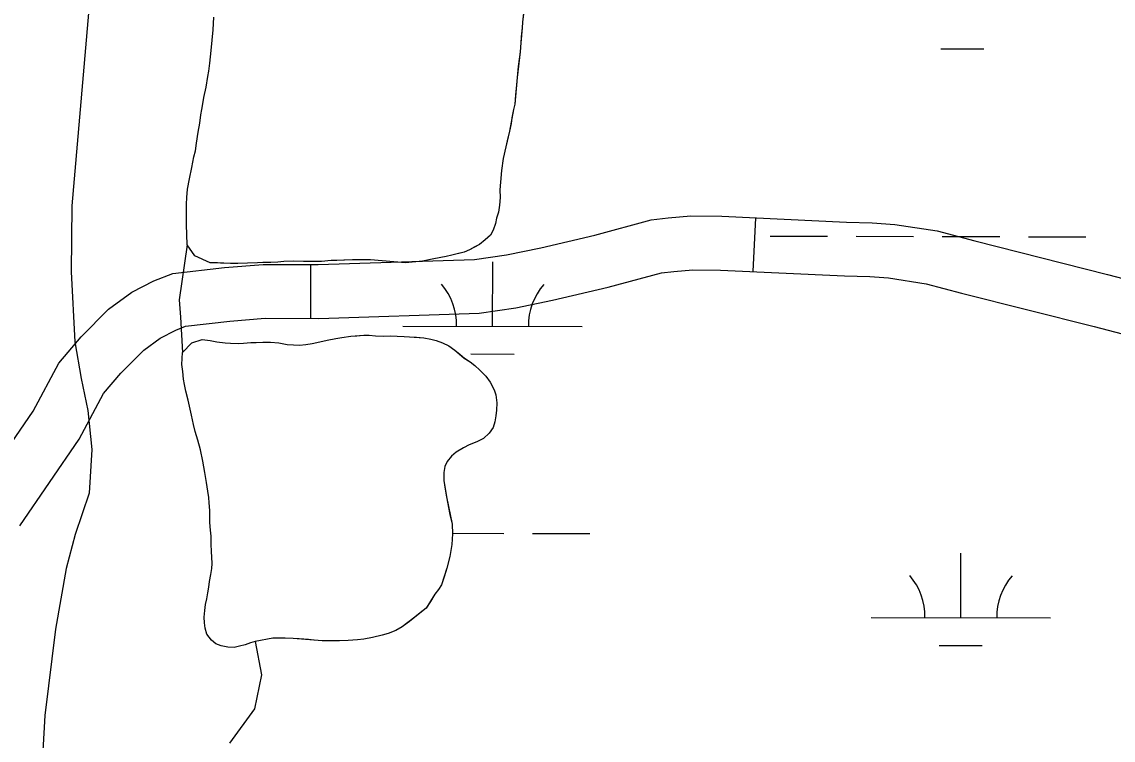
# Model space of a CAD drawing. Extents: x 3172297 to 3210190, y 958463 to 983887.
# Drawn here: x 3188027 to 3188635, y 980077 to 980477 of the extents above; entities that cross this region are included whole.
import ezdxf

# ---------------------------------------------------------------- set-up
doc = ezdxf.new("R2010")
doc.units = 0
for name, color, linetype in [('V-LEVE-TOET', 7, 'Continuous'), ('V-ROAD-CNTR', 7, 'Continuous'), ('V-SITE-VEGE', 7, 'Continuous'), ('V-TOPO-SHOR', 7, 'Continuous'), ('V-WETL-SWMP', 7, 'Continuous')]:
    doc.layers.add(name, color=color, linetype=linetype)

msp = doc.modelspace()

# ---------------------------------------------------------------- linework, layer by layer
at = {"layer": 'V-LEVE-TOET'}
msp.add_lwpolyline([(3188120.03, 980938.75), (3188109.19, 980894.66), (3188101, 980852.16), (3188094.78, 980820.48), (3188089.68, 980785.21), (3188085.39, 980744.61), (3188080.69, 980696.33), (3188074.1, 980623.6), (3188065.04, 980497.3), (3188054.54, 980374.73), (3188054.17, 980337.92), (3188056.29, 980298.78), (3188059.71, 980278.44), (3188063.43, 980260.6), (3188065.61, 980238.84), (3188064.2, 980214.4), (3188056.35, 980191.32), (3188051.3, 980172.49), (3188045.41, 980138.62), (3188039.45, 980090.49), (3188035.93, 980028.28)], dxfattribs=at)
at = {"layer": 'V-ROAD-CNTR'}
for p, q in [((3188435.62, 980368.01), (3188434.19, 980338.04)), ((3188187.65, 980341.93), (3188187.57, 980311.93))]:
    msp.add_line(p, q, dxfattribs=at)
for points in [[(3188001.02, 980213.66), (3188033, 980260.19), (3188047.23, 980286.9), (3188059.69, 980301.64), (3188075.04, 980317.04), (3188087.96, 980326.5), (3188100.16, 980332.86), (3188110.75, 980336.87), (3188139.71, 980340.32), (3188161.21, 980341.99), (3188191.78, 980341.92), (3188279.02, 980344.85), (3188296.85, 980347.34), (3188315.96, 980351.34), (3188346.14, 980358.39), (3188377.52, 980366.83), (3188386.99, 980367.98), (3188399.6, 980369.07), (3188416.93, 980368.9), (3188486.35, 980365.59), (3188500.74, 980365.27), (3188513.24, 980364.34), (3188536.97, 980360.66), (3188557.89, 980355.12), (3188631.85, 980336.46), (3188686.82, 980322.05)], [(3188025.45, 980196.25), (3188058.69, 980244.6), (3188072.2, 980269.97), (3188081.81, 980281.34), (3188094.65, 980294.22), (3188103.84, 980300.95), (3188112.44, 980305.43), (3188117.94, 980307.51), (3188142.65, 980310.46), (3188162.34, 980311.99), (3188192.25, 980311.91), (3188281.6, 980314.92), (3188302, 980317.77), (3188322.45, 980322.04), (3188353.45, 980329.29), (3188383.25, 980337.3), (3188390.09, 980338.13), (3188400.75, 980339.06), (3188416.07, 980338.91), (3188485.31, 980335.61), (3188499.29, 980335.3), (3188509.81, 980334.51), (3188530.82, 980331.25), (3188550.38, 980326.07), (3188624.37, 980307.41), (3188679.04, 980293.08)]]:
    msp.add_lwpolyline(points, dxfattribs=at)
at = {"layer": 'V-SITE-VEGE'}
for p, q in [((3188307.1, 980488.85), (3188305.75, 980477.11)), ((3188305.6, 980473.91), (3188304.76, 980465.55)), ((3188305.75, 980477.11), (3188305.6, 980473.91)), ((3188304.76, 980465.55), (3188304.43, 980460.56)), ((3188304.43, 980460.56), (3188302.75, 980446.33)), ((3188302.75, 980446.33), (3188301.42, 980431.38)), ((3188301.42, 980431.38), (3188300.73, 980428.35)), ((3188300.73, 980428.35), (3188298.49, 980416.25)), ((3188298.49, 980416.25), (3188296.41, 980407.52)), ((3188296.41, 980407.52), (3188295.03, 980401.11)), ((3188295.03, 980401.11), (3188294.01, 980394.35)), ((3188294.01, 980394.35), (3188293.19, 980383.67)), ((3188293.19, 980383.67), (3188293.21, 980379.4)), ((3188293.21, 980379.4), (3188292.89, 980375.13)), ((3188292.38, 980371.22), (3188291.33, 980367.83)), ((3188292.89, 980375.13), (3188292.38, 980371.22)), ((3188290.64, 980364.81), (3188289.42, 980361.06)), ((3188291.33, 980367.83), (3188290.64, 980364.81)), ((3188287.84, 980358.38), (3188285.01, 980355.7)), ((3188289.42, 980361.06), (3188287.84, 980358.38)), ((3188118.76, 980352.86), (3188114.35, 980322.19)), ((3188123.17, 980346.73), (3188118.76, 980352.86)), ((3188281.82, 980353.19), (3188276.15, 980350.13)), ((3188285.01, 980355.7), (3188281.82, 980353.19)), ((3188131.63, 980342.99), (3188123.17, 980346.73)), ((3188263.2, 980346.49), (3188256.27, 980345.2)), ((3188266.39, 980347.22), (3188263.2, 980346.49)), ((3188273.32, 980348.87), (3188266.39, 980347.22)), ((3188276.15, 980350.13), (3188273.32, 980348.87)), ((3188143.01, 980342.53), (3188131.63, 980342.99)), ((3188147.1, 980342.55), (3188143.01, 980342.53)), ((3188157.94, 980342.98), (3188147.1, 980342.55)), ((3188165.41, 980343.02), (3188157.94, 980342.98)), ((3188169.32, 980343.23), (3188165.41, 980343.02)), ((3188172.7, 980343.6), (3188169.32, 980343.23)), ((3188177.85, 980343.81), (3188172.7, 980343.6)), ((3188183.73, 980343.67), (3188177.85, 980343.81)), ((3188193.68, 980343.74), (3188183.73, 980343.67)), ((3188199.01, 980344.13), (3188193.68, 980343.74)), ((3188202.21, 980344.15), (3188199.01, 980344.13)), ((3188210.93, 980344.56), (3188202.21, 980344.15)), ((3188221.06, 980344.62), (3188210.93, 980344.56)), ((3188240.46, 980342.97), (3188221.06, 980344.62)), ((3188250.05, 980343.92), (3188240.46, 980342.97)), ((3188256.27, 980345.2), (3188250.05, 980343.92)), ((3188114.35, 980322.19), (3188115.06, 980312.56)), ((3188115.06, 980312.56), (3188116.17, 980292.98)), ((3188116.17, 980292.98), (3188121.35, 980298.24)), ((3188121.35, 980298.24), (3188127.19, 980300.23)), ((3188127.19, 980300.23), (3188131.63, 980299.6)), ((3188131.63, 980299.6), (3188135.4, 980298.78)), ((3188135.4, 980298.78), (3188139.94, 980298.24)), ((3188139.94, 980298.24), (3188143.05, 980298.07)), ((3188143.05, 980298.07), (3188147.2, 980298)), ((3188147.2, 980298), (3188150.21, 980298.12)), ((3188150.21, 980298.12), (3188154.27, 980298.43)), ((3188154.27, 980298.43), (3188157.28, 980298.44)), ((3188157.28, 980298.44), (3188161.05, 980298.66)), ((3188161.05, 980298.66), (3188165.3, 980298.68)), ((3188165.3, 980298.68), (3188169.92, 980298.24)), ((3188169.92, 980298.24), (3188174.55, 980297.42)), ((3188184.92, 980297.3), (3188188.59, 980297.89)), ((3188188.59, 980297.89), (3188192.74, 980298.76)), ((3188192.74, 980298.76), (3188196.88, 980299.83)), ((3188196.88, 980299.83), (3188201.78, 980300.8)), ((3188201.78, 980300.8), (3188205.08, 980301.2)), ((3188205.08, 980301.2), (3188209.97, 980301.98)), ((3188209.97, 980301.98), (3188217.23, 980302.5)), ((3188217.23, 980302.5), (3188220.34, 980302.52)), ((3188220.34, 980302.52), (3188223.74, 980302.26)), ((3188223.74, 980302.26), (3188228.08, 980302.1)), ((3188228.08, 980302.1), (3188232.04, 980302.13)), ((3188232.04, 980302.13), (3188239.77, 980301.89)), ((3188239.77, 980301.89), (3188242.79, 980301.72)), ((3188242.79, 980301.72), (3188250.72, 980301.02)), ((3188250.72, 980301.02), (3188254.59, 980300.38)), ((3188254.59, 980300.38), (3188257.71, 980299.65)), ((3188257.71, 980299.65), (3188261.2, 980298.26)), ((3188261.2, 980298.26), (3188264.7, 980296.58)), ((3188174.55, 980297.42), (3188181.53, 980297)), ((3188181.53, 980297), (3188184.92, 980297.3)), ((3188264.7, 980296.58), (3188268.11, 980294.25)), ((3188268.11, 980294.25), (3188273.32, 980289.76)), ((3188273.32, 980289.76), (3188276.64, 980287.61)), ((3188276.64, 980287.61), (3188279.1, 980285.74)), ((3188279.1, 980285.74), (3188282.04, 980283.02)), ((3188282.04, 980283.02), (3188285.37, 980279.65)), ((3188285.37, 980279.65), (3188287.75, 980276.45)), ((3188287.75, 980276.45), (3188290.04, 980272.13)), ((3188290.04, 980272.13), (3188290.9, 980269.21)), ((3188290.9, 980269.21), (3188291.5, 980264.88)), ((3188291.5, 980264.88), (3188291.24, 980260.73)), ((3188290.88, 980257.61), (3188290.34, 980254.31)), ((3188291.24, 980260.73), (3188290.88, 980257.61)), ((3188289.41, 980251), (3188287.17, 980247.88)), ((3188290.34, 980254.31), (3188289.41, 980251)), ((3188280.32, 980243.12), (3188276.09, 980241.4)), ((3188284.08, 980245.03), (3188280.32, 980243.12)), ((3188287.17, 980247.88), (3188284.08, 980245.03)), ((3188268.76, 980237.3), (3188266.13, 980235.11)), ((3188272.8, 980239.77), (3188268.76, 980237.3)), ((3188276.09, 980241.4), (3188272.8, 980239.77)), ((3188263.7, 980232.17), (3188262.49, 980229.33)), ((3188266.13, 980235.11), (3188263.7, 980232.17)), ((3188262.49, 980229.33), (3188261.85, 980226.03)), ((3188261.85, 980226.03), (3188261.98, 980221.5)), ((3188261.98, 980221.5), (3188263.35, 980212.36)), ((3188263.35, 980212.36), (3188266.46, 980197.11)), ((3188266.46, 980197.11), (3188266.78, 980191.83)), ((3188266.78, 980191.83), (3188266.35, 980185.89)), ((3188266.35, 980185.89), (3188265.17, 980179.09)), ((3188265.17, 980179.09), (3188263.51, 980172.57)), ((3188263.51, 980172.57), (3188260.55, 980163.41)), ((3188256.96, 980158.04), (3188252.01, 980150.37)), ((3188258.95, 980160.67), (3188256.96, 980158.04)), ((3188260.55, 980163.41), (3188258.95, 980160.67)), ((3188252.01, 980150.37), (3188245.82, 980145.24)), ((3188238.6, 980139.82), (3188235.21, 980137.91)), ((3188245.82, 980145.24), (3188238.6, 980139.82)), ((3188166.5, 980133.61), (3188156.76, 980131.79)), ((3188173.38, 980133.65), (3188166.5, 980133.61)), ((3188178, 980133.49), (3188173.38, 980133.65)), ((3188194.04, 980132.18), (3188178, 980133.49)), ((3188222.04, 980133.96), (3188217.33, 980133.08)), ((3188227.5, 980135.22), (3188222.04, 980133.96)), ((3188230.89, 980136.19), (3188227.5, 980135.22)), ((3188235.21, 980137.91), (3188230.89, 980136.19)), ((3188156.76, 980131.79), (3188160.2, 980113.16)), ((3188203.66, 980132.15), (3188194.04, 980132.18)), ((3188208.56, 980132.27), (3188203.66, 980132.15)), ((3188213.84, 980132.59), (3188208.56, 980132.27)), ((3188217.33, 980133.08), (3188213.84, 980132.59)), ((3188160.2, 980113.16), (3188156.33, 980094.16)), ((3188156.33, 980094.16), (3188142.47, 980075.1))]:
    msp.add_line(p, q, dxfattribs=at)
at = {"layer": 'V-TOPO-SHOR'}
for points in [[(3188306.26, 980481.56), (3188305.75, 980477.11), (3188305.6, 980473.91), (3188305.09, 980468.93), (3188304.76, 980465.55), (3188304.43, 980460.56), (3188303.42, 980452.38), (3188302.75, 980446.33), (3188302.25, 980440.1), (3188301.92, 980436.54), (3188301.42, 980431.38), (3188300.73, 980428.35), (3188299.87, 980423.72), (3188299.35, 980420.7), (3188298.49, 980416.25), (3188297.28, 980410.91), (3188296.41, 980407.52), (3188295.03, 980401.11), (3188294.01, 980394.35), (3188293.52, 980387.94), (3188293.19, 980383.67), (3188293.21, 980379.4), (3188292.89, 980375.13), (3188292.38, 980371.22), (3188291.33, 980367.83), (3188290.64, 980364.81), (3188289.42, 980361.06), (3188287.84, 980358.38), (3188285.01, 980355.7), (3188281.82, 980353.19), (3188279.17, 980351.75), (3188276.15, 980350.13), (3188273.32, 980348.87), (3188269.41, 980347.96), (3188266.39, 980347.22), (3188263.2, 980346.49), (3188259.29, 980345.76), (3188256.27, 980345.2), (3188252.72, 980344.47), (3188250.05, 980343.92), (3188240.46, 980342.97), (3188221.06, 980344.62), (3188218.04, 980344.6), (3188213.95, 980344.58), (3188210.93, 980344.56), (3188206.13, 980344.35), (3188202.21, 980344.15), (3188199.01, 980344.13), (3188193.68, 980343.74), (3188188.53, 980343.71), (3188183.73, 980343.67), (3188177.85, 980343.81), (3188172.7, 980343.6), (3188169.32, 980343.23), (3188165.41, 980343.02), (3188160.97, 980343), (3188157.94, 980342.98), (3188152.43, 980342.76), (3188147.1, 980342.55), (3188143.01, 980342.53), (3188139.27, 980342.68), (3188135.72, 980342.83), (3188131.63, 980342.99), (3188123.17, 980346.73), (3188118.76, 980352.86)], [(3188118.76, 980352.86), (3188118.51, 980364.24), (3188118.47, 980370.29), (3188118.44, 980375.62), (3188118.59, 980379.36), (3188119.09, 980383.98), (3188120.12, 980389.68), (3188121.51, 980396.09), (3188122.54, 980401.97), (3188123.4, 980405.35), (3188124.09, 980409.62), (3188124.94, 980415.85), (3188125.79, 980420.84), (3188126.48, 980425.46), (3188126.99, 980428.49), (3188127.5, 980431.52), (3188128.19, 980435.08), (3188129.4, 980440.78), (3188130.43, 980446.83), (3188130.94, 980449.86), (3188131.45, 980454.31), (3188132.29, 980461.25), (3188132.79, 980467.12), (3188133.29, 980472.81), (3188133.6, 980479.93)], [(3188116.17, 980292.98), (3188121.35, 980298.24), (3188127.19, 980300.23), (3188131.63, 980299.6), (3188135.4, 980298.78), (3188139.94, 980298.24), (3188143.05, 980298.07), (3188147.2, 980298), (3188150.21, 980298.12), (3188154.27, 980298.43), (3188157.28, 980298.44), (3188161.05, 980298.66), (3188165.3, 980298.68), (3188169.92, 980298.24), (3188174.55, 980297.42), (3188178.13, 980297.16), (3188181.53, 980297), (3188184.92, 980297.3), (3188188.59, 980297.89), (3188192.74, 980298.76), (3188196.88, 980299.83), (3188201.78, 980300.8), (3188205.08, 980301.2), (3188209.97, 980301.98), (3188213.46, 980302.2), (3188217.23, 980302.5), (3188220.34, 980302.52), (3188223.74, 980302.26), (3188228.08, 980302.1), (3188232.04, 980302.13), (3188235.91, 980302.06), (3188239.77, 980301.89), (3188242.79, 980301.72), (3188246.66, 980301.37), (3188250.72, 980301.02), (3188254.59, 980300.38), (3188257.71, 980299.65), (3188261.2, 980298.26), (3188264.7, 980296.58), (3188268.11, 980294.25), (3188270.77, 980291.91), (3188273.33, 980289.76), (3188276.64, 980287.61), (3188279.1, 980285.74), (3188282.04, 980283.02), (3188285.37, 980279.65), (3188287.75, 980276.45), (3188290.04, 980272.13), (3188290.9, 980269.21), (3188291.5, 980264.88), (3188291.24, 980260.73), (3188290.88, 980257.61), (3188290.34, 980254.31), (3188289.41, 980251), (3188287.17, 980247.88), (3188284.08, 980245.03), (3188280.32, 980243.12), (3188276.09, 980241.4), (3188272.8, 980239.77), (3188268.76, 980237.3), (3188266.13, 980235.11), (3188263.7, 980232.17), (3188262.49, 980229.33), (3188261.85, 980226.03), (3188261.98, 980221.5), (3188262.66, 980216.7), (3188263.35, 980212.36), (3188263.94, 980209.35), (3188265.3, 980202.57), (3188266.47, 980197.11), (3188266.78, 980191.83), (3188266.35, 980185.89), (3188265.17, 980179.09), (3188263.51, 980172.57), (3188262.03, 980167.85), (3188260.55, 980163.41), (3188258.95, 980160.67), (3188256.96, 980158.04), (3188254.44, 980154.06), (3188252.01, 980150.37), (3188249.67, 980148.47), (3188245.82, 980145.24), (3188242.82, 980142.96), (3188238.6, 980139.82), (3188235.21, 980137.91), (3188230.89, 980136.19), (3188227.5, 980135.22), (3188222.04, 980133.96), (3188217.33, 980133.08), (3188213.84, 980132.59), (3188208.56, 980132.27), (3188203.66, 980132.15), (3188198.38, 980132.11), (3188194.04, 980132.18), (3188189.7, 980132.53), (3188186.49, 980132.79), (3188181.3, 980133.23), (3188178, 980133.49), (3188173.38, 980133.65), (3188166.5, 980133.61), (3188156.76, 980131.79)], [(3188156.76, 980131.79), (3188154.16, 980131.08), (3188151.06, 980129.93), (3188148.04, 980129.06), (3188145.03, 980128.47), (3188141.54, 980128.64), (3188137.86, 980129.37), (3188134.83, 980130.48), (3188132.46, 980132.45), (3188129.8, 980135.83), (3188128.84, 980139.21), (3188128.44, 980142.23), (3188128.33, 980145.25), (3188128.59, 980148.93), (3188129.13, 980152.42), (3188129.77, 980155.44), (3188130.41, 980158.93), (3188130.95, 980162.05), (3188131.31, 980165.26), (3188132.04, 980169.13), (3188132.49, 980172.53), (3188132.76, 980175.17), (3188132.47, 980182.02), (3188132.26, 980185.88), (3188132.13, 980190.41), (3188131.83, 980193.89), (3188131.42, 980198.13), (3188131.4, 980201.72), (3188131.38, 980204.74), (3188131.17, 980208.98), (3188130.86, 980212.09), (3188130.37, 980215.48), (3188129.58, 980220.47), (3188128.61, 980225.94), (3188127.53, 980232.25), (3188126.26, 980238.56), (3188124.72, 980243.92), (3188123.37, 980248.82), (3188122.4, 980252.77), (3188121.24, 980257.95), (3188120.17, 980262.94), (3188119.39, 980266.23), (3188118.04, 980271.32), (3188117.26, 980274.99), (3188116.77, 980278.1), (3188116.37, 980282.25), (3188115.77, 980286.2), (3188116.17, 980292.98)]]:
    msp.add_lwpolyline(points, dxfattribs=at)
at = {"layer": 'V-WETL-SWMP'}
for p, q in [((3188538.86, 980462.24), (3188562.86, 980462.18)), ((3188443.76, 980357.84), (3188475.76, 980357.76)), ((3188491.76, 980357.72), (3188523.76, 980357.64)), ((3188539.76, 980357.6), (3188571.76, 980357.52)), ((3188587.76, 980357.48), (3188619.76, 980357.4)), ((3188289.04, 980307.48), (3188289.13, 980343.48)), ((3188239.04, 980307.6), (3188339.04, 980307.36)), ((3188277.01, 980292.08), (3188301.01, 980292.02)), ((3188266.77, 980192.1), (3188295.35, 980192.03)), ((3188311.35, 980191.99), (3188343.35, 980191.91)), ((3188550.08, 980144.97), (3188550.17, 980180.97)), ((3188500.08, 980145.09), (3188600.08, 980144.85)), ((3188538.04, 980129.57), (3188562.04, 980129.51))]:
    msp.add_line(p, q, dxfattribs=at)
msp.add_lwpolyline([(3188306.26, 980481.56), (3188305.75, 980477.11), (3188305.6, 980473.91), (3188305.09, 980468.93), (3188304.76, 980465.55), (3188304.44, 980460.56), (3188303.42, 980452.38), (3188302.75, 980446.33), (3188302.25, 980440.1), (3188301.92, 980436.54), (3188301.42, 980431.38), (3188300.73, 980428.35), (3188299.87, 980423.72), (3188299.35, 980420.7), (3188298.49, 980416.25), (3188297.28, 980410.9), (3188296.42, 980407.52), (3188295.03, 980401.11), (3188294.01, 980394.35), (3188293.52, 980387.94), (3188293.19, 980383.67), (3188293.21, 980379.4), (3188292.89, 980375.13), (3188292.38, 980371.22), (3188291.33, 980367.83), (3188290.64, 980364.81), (3188289.42, 980361.06), (3188287.84, 980358.39), (3188285.01, 980355.7), (3188281.82, 980353.19), (3188279.17, 980351.75), (3188276.15, 980350.13), (3188273.32, 980348.87), (3188269.41, 980347.95), (3188266.39, 980347.22), (3188263.2, 980346.49), (3188259.29, 980345.76), (3188256.27, 980345.2), (3188252.72, 980344.47), (3188250.05, 980343.92), (3188240.46, 980342.97), (3188221.06, 980344.62), (3188218.04, 980344.6), (3188213.95, 980344.58), (3188210.93, 980344.56), (3188206.13, 980344.35), (3188202.21, 980344.15), (3188199.01, 980344.13), (3188193.68, 980343.74), (3188188.52, 980343.71), (3188183.72, 980343.67), (3188177.85, 980343.81), (3188172.7, 980343.6), (3188169.32, 980343.23), (3188165.41, 980343.02), (3188160.97, 980343), (3188157.94, 980342.98), (3188152.43, 980342.76), (3188147.1, 980342.55), (3188143.01, 980342.53), (3188139.27, 980342.68), (3188135.72, 980342.83), (3188131.62, 980342.99), (3188123.17, 980346.73), (3188118.76, 980352.86), (3188114.35, 980322.19), (3188115.06, 980312.56), (3188116.17, 980292.98), (3188121.35, 980298.24), (3188127.19, 980300.23), (3188131.63, 980299.6), (3188135.4, 980298.78), (3188139.93, 980298.24), (3188143.05, 980298.07), (3188147.2, 980298), (3188150.21, 980298.12), (3188154.27, 980298.43), (3188157.28, 980298.44), (3188161.05, 980298.66), (3188165.3, 980298.68), (3188169.92, 980298.24), (3188174.55, 980297.42), (3188178.13, 980297.16), (3188181.53, 980297), (3188184.92, 980297.3), (3188188.59, 980297.89), (3188192.74, 980298.76), (3188196.88, 980299.83), (3188201.78, 980300.8), (3188205.08, 980301.2), (3188209.97, 980301.99), (3188213.46, 980302.2), (3188217.23, 980302.5), (3188220.34, 980302.52), (3188223.74, 980302.26), (3188228.08, 980302.1), (3188232.04, 980302.13), (3188235.91, 980302.06), (3188239.77, 980301.89), (3188242.79, 980301.72), (3188246.66, 980301.37), (3188250.72, 980301.02), (3188254.59, 980300.38), (3188257.7, 980299.65), (3188261.2, 980298.26), (3188264.7, 980296.58), (3188268.11, 980294.25), (3188270.77, 980291.91), (3188273.33, 980289.75), (3188276.64, 980287.61), (3188279.1, 980285.74), (3188282.04, 980283.02), (3188285.37, 980279.65), (3188287.74, 980276.45), (3188290.04, 980272.13), (3188290.9, 980269.21), (3188291.5, 980264.88), (3188291.24, 980260.73), (3188290.88, 980257.61), (3188290.34, 980254.31), (3188289.42, 980251), (3188287.17, 980247.88), (3188284.08, 980245.03), (3188280.32, 980243.12), (3188276.09, 980241.4), (3188272.8, 980239.77), (3188268.76, 980237.29), (3188266.13, 980235.11), (3188263.7, 980232.17), (3188262.49, 980229.33), (3188261.85, 980226.03), (3188261.97, 980221.5), (3188262.66, 980216.7), (3188263.35, 980212.36), (3188263.94, 980209.35), (3188265.3, 980202.57), (3188266.47, 980197.11), (3188266.78, 980191.83), (3188266.35, 980185.89), (3188265.17, 980179.09), (3188263.51, 980172.57), (3188262.03, 980167.85), (3188260.55, 980163.41), (3188258.95, 980160.67), (3188256.96, 980158.04), (3188254.44, 980154.07), (3188252.01, 980150.37), (3188249.67, 980148.47), (3188245.82, 980145.24), (3188242.82, 980142.96), (3188238.6, 980139.82), (3188235.21, 980137.91), (3188230.89, 980136.19), (3188227.5, 980135.22), (3188222.04, 980133.96), (3188217.33, 980133.08), (3188213.84, 980132.59), (3188208.56, 980132.27), (3188203.66, 980132.15), (3188198.38, 980132.11), (3188194.04, 980132.18), (3188189.7, 980132.53), (3188186.49, 980132.79), (3188181.31, 980133.23), (3188178, 980133.49), (3188173.38, 980133.65), (3188166.5, 980133.61), (3188156.76, 980131.79), (3188160.2, 980113.16), (3188156.33, 980094.16), (3188142.47, 980075.1)], dxfattribs=at)
for centre, start, end in [((3188233.8, 980308.09), 359.0865, 40.63016), ((3188344.29, 980307.82), 139.0865, 180.63016), ((3188494.84, 980145.58), 359.0865, 40.63016), ((3188605.32, 980145.31), 139.0865, 180.63016)]:
    msp.add_arc(centre, 35.25, start, end, dxfattribs=at)

doc.saveas('drawing.dxf')
